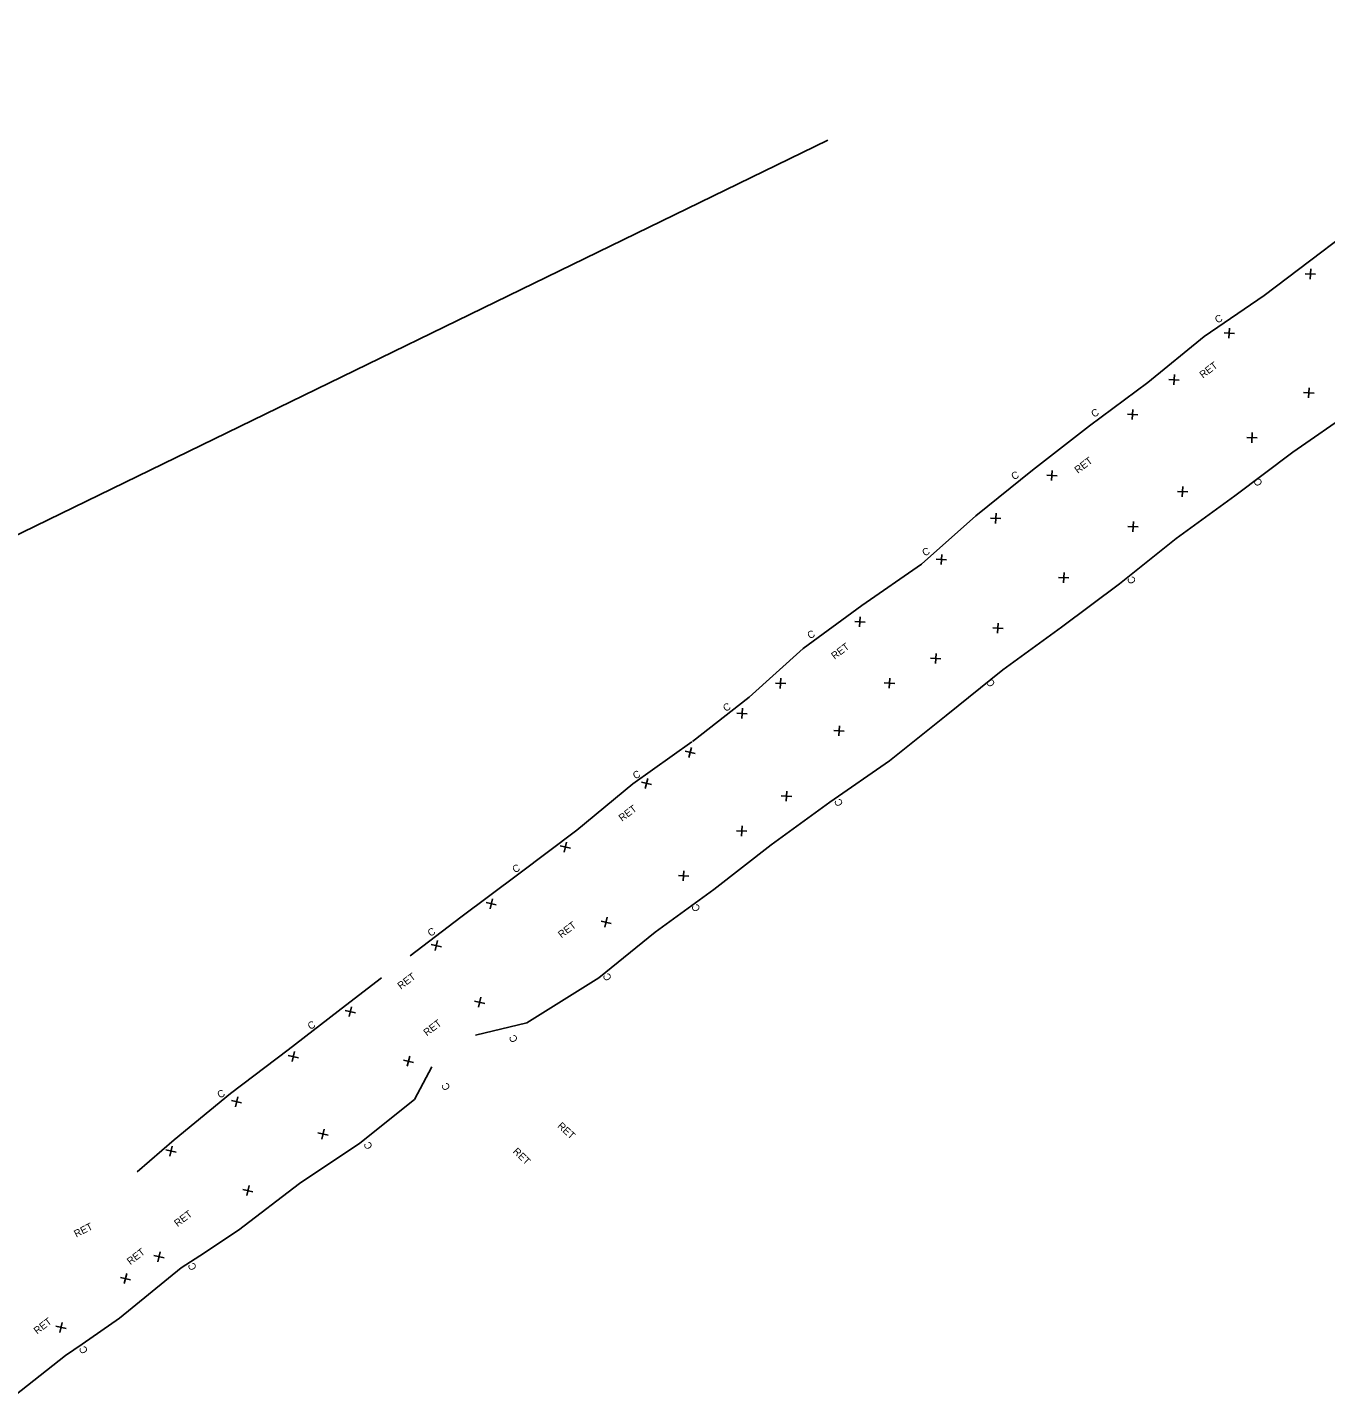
# Model space of a CAD drawing. Extents: x 2384780 to 2405432, y 547869 to 573706.
# Drawn here: x 2403486 to 2404380, y 570871 to 571817 of the extents above; entities that cross this region are included whole.
import ezdxf

# ---------------------------------------------------------------- set-up
doc = ezdxf.new("R2010")
doc.units = 0
for name, color, linetype in [('Old_Level_1', 7, 'Continuous'), ('Old_Level_19', 7, 'Continuous'), ('Old_Level_5', 7, 'Continuous'), ('Old_Level_63', 7, 'Continuous')]:
    doc.layers.add(name, color=color, linetype=linetype)

# ---------------------------------------------------------------- blocks, each defined once
blk = doc.blocks.new('SPOT')
at = {"layer": 'Old_Level_1'}
for p, q in [((-5.48625, 4.61225), (5.48625, -4.61175)), ((-4.608, -5.326), (4.609, 5.325))]:
    blk.add_line(p, q, dxfattribs=at)

msp = doc.modelspace()

# ---------------------------------------------------------------- linework, layer by layer
at = {"layer": 'Old_Level_19'}
msp.add_line((2402661.61, 571069.6), (2404037.47, 571739.29), dxfattribs=at)
at = {"layer": 'Old_Level_63'}
for p, q in [((2403794.63, 571122.41), (2403830.06, 571131.04)), ((2403752.5, 571078.14), (2403764.52, 571100.75)), ((2403561.37, 571028.27), (2403586.98, 571050.42))]:
    msp.add_line(p, q, dxfattribs=at)
for points in [[(2404700.54, 571816.85), (2404679.76, 571761.8), (2404637.5, 571734.75), (2404596.92, 571705.5), (2404556.75, 571675.72), (2404516.63, 571645.87), (2404477.17, 571615.16), (2404438.8, 571583.03), (2404399.1, 571552.64), (2404357.9, 571524.19), (2404317.93, 571494.14), (2404277.52, 571464.67), (2404238.37, 571433.57), (2404198.35, 571403.58), (2404157.94, 571374.12), (2404119.03, 571342.68), (2404079.85, 571311.62), (2404038.79, 571283), (2403998.27, 571253.66), (2403958.89, 571222.85), (2403918.45, 571193.41)], [(2403944.08, 571324.88), (2403983.14, 571355.49), (2404020.49, 571388.94), (2404060.81, 571418.53), (2404101.91, 571447.1), (2404139.42, 571480.35), (2404178.34, 571511.76), (2404217.85, 571542.41), (2404258.01, 571572.2), (2404296.65, 571603.98), (2404338.12, 571632.07), (2404377.96, 571662.28), (2404417.78, 571692.52)], [(2403864.44, 571263.78), (2403903.08, 571295.55), (2403943.77, 571324.65)], [(2403749.66, 571177.09), (2403784.47, 571203.72), (2403824.55, 571233.62), (2403864.44, 571263.78)], [(2403830.06, 571131.04), (2403879.6, 571161.91), (2403918.45, 571193.41)], [(2403586.98, 571050.42), (2403625.62, 571082.2), (2403665.55, 571112.3), (2403705.05, 571142.96), (2403729.89, 571161.96)], [(2403472.8, 570870.72), (2403512.01, 570901.75), (2403523.4, 570909.62), (2403549.17, 570927.41), (2403591.72, 570962.15), (2403604.53, 570970.54), (2403631.17, 570988.01), (2403673.25, 571020.16), (2403714.9, 571048.02), (2403752.5, 571078.14)]]:
    msp.add_lwpolyline(points, dxfattribs=at)

# ---------------------------------------------------------------- block references
at = {"layer": 'Old_Level_63', "xscale": 0.5, "yscale": 0.5}
for p, rotation in [((2404369.98, 571647.01), 37.08460242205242), ((2404314.05, 571606.23), 37.08460242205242), ((2404276.05, 571574.11), 37.08460242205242), ((2404368.9, 571565.05), 37.51289872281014), ((2404247.4, 571550.19), 37.08460242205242), ((2404329.71, 571534.23), 37.51289872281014), ((2404191.8, 571508.16), 37.08460242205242), ((2404281.89, 571497.03), 37.51289872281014), ((2404153.11, 571478.58), 37.08460242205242), ((2404247.77, 571472.81), 37.51289872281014), ((2404115.68, 571450.22), 37.08460242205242), ((2404200, 571437.79), 37.51289872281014), ((2404059.51, 571407.28), 37.08460242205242), ((2404154.62, 571402.9), 37.51289872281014), ((2404111.76, 571382.03), 37.51289872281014), ((2404004.83, 571364.88), 37.08460242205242), ((2404079.92, 571365.06), 37.51289872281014), ((2403978.3, 571344.19), 37.08460242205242), ((2404045.17, 571332.17), 37.51289872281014), ((2403942.51, 571317.26), 26.999941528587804), ((2403912.43, 571295.9), 26.999941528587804), ((2404008.93, 571287.2), 37.51289872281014), ((2403978.08, 571263.14), 37.51289872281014), ((2403856.5, 571252.05), 26.999941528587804), ((2403937.96, 571232.24), 37.51289872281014), ((2403805.42, 571213.06), 26.999941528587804), ((2403884.57, 571200.26), 26.999941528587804), ((2403767.56, 571184.19), 26.999941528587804), ((2403708.35, 571138.66), 26.999941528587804), ((2403797.42, 571145.18), 26.999941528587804), ((2403669.06, 571107.72), 26.999941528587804), ((2403748.41, 571104.54), 26.999941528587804), ((2403629.92, 571076.6), 26.999941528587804), ((2403689.44, 571054.35), 26.999941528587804), ((2403584.75, 571042.61), 26.999941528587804), ((2403637.74, 571015.4), 26.999941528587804), ((2403576.44, 570969.77), 26.999941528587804), ((2403553.37, 570954.76), 26.999941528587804), ((2403508.91, 570921.13), 26.999941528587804)]:
    msp.add_blockref('SPOT', p, dxfattribs=dict(at, rotation=rotation))

# ---------------------------------------------------------------- texts
at = {"layer": 'Old_Level_5'}
for rotation, p in [(37.0846, (2404295.89, 571574.87)), (37.0846, (2404209.71, 571509.25)), (37.0846, (2404042.07, 571381.12)), (37.0846, (2403895.59, 571269.45)), (37.51423, (2403853.84, 571189.12)), (36.78264, (2403743.14, 571153.81)), (37.51423, (2403761.08, 571121.58)), (317.39421, (2403850.69, 571059.39)), (315.72743, (2403819.97, 571041.92)), (37.51423, (2403589.27, 570990.17)), (26.99994, (2403519.42, 570982.95)), (37.51423, (2403556.72, 570963.95)), (37.51423, (2403492.48, 570916.12))]:
    msp.add_text('RET', height=5, rotation=rotation, dxfattribs=at).set_placement(p)
at = {"layer": 'Old_Level_63'}
for rotation, p in [(27, (2404305.7, 571612.79)), (27, (2404220.5, 571547.92)), (27, (2404165.41, 571504.86)), (118, (2404337.24, 571502.46)), (27, (2404104, 571452.29)), (118, (2404250.06, 571435.04)), (27, (2404024.84, 571395.29)), (118, (2404152.94, 571364.19)), (27, (2403966.74, 571345.22)), (27, (2403904.55, 571298.69)), (118, (2404048.17, 571281.78)), (27, (2403821.54, 571234.04)), (118, (2403949.81, 571209.23)), (27, (2403763.17, 571190.27)), (118, (2403888.71, 571161.58)), (27, (2403680.49, 571126.08)), (118, (2403824.02, 571119.08)), (27, (2403618.2, 571078.76)), (118, (2403777.45, 571086.05)), (118, (2403723.89, 571045.46)), (118, (2403602.7, 570962.07)), (118, (2403527.71, 570904.64))]:
    msp.add_text('C', height=5, rotation=rotation, dxfattribs=at).set_placement(p)

doc.saveas('drawing.dxf')
